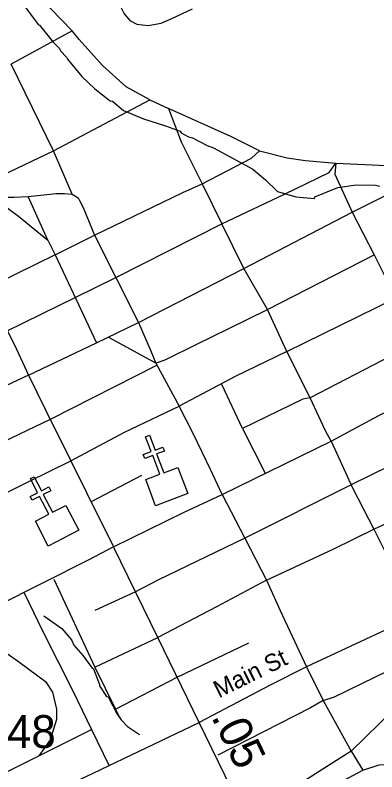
# Model space of a CAD drawing. Extents: x 1248224 to 1454986, y 825081 to 985870.
# Drawn here: x 1366987 to 1368363, y 884244 to 887122 of the extents above; entities that cross this region are included whole.
import ezdxf

# ---------------------------------------------------------------- set-up
doc = ezdxf.new("R2010")
doc.units = 0
for name, color, linetype in [('Exist Cultural Church CELL', 7, 'Continuous'), ('Exist Hydrographic Misc Water Feature', 7, 'Continuous'), ('Exist Railroad Mainline', 7, 'Continuous'), ('Exist Road Non-System Type 51', 7, 'Continuous'), ('Exist Road Primary NC Attributed', 7, 'Continuous'), ('Exist Road Primary NC Mileage Hundredths English Label', 7, 'Continuous'), ('Exist Road Primary US Attributed', 7, 'Continuous'), ('Exist Road Primary US Label', 7, 'Continuous'), ('Exist Road Secondary Type 51 Attributed', 7, 'Continuous'), ('Exist Road Secondary Type 51 Number Label', 7, 'Continuous')]:
    doc.layers.add(name, color=color, linetype=linetype)

msp = doc.modelspace()

# ---------------------------------------------------------------- linework, layer by layer
at = {"layer": 'Exist Cultural Church CELL'}
for points in [[(1367484, 885355.6), (1367537.2, 885375.9), (1367510.3, 885447.1), (1367480.3, 885435.8), (1367474.7, 885450.7), (1367504.6, 885462), (1367483.4, 885518.3), (1367498.3, 885524), (1367519.6, 885467.7), (1367549.5, 885479), (1367555.2, 885464.1), (1367525.3, 885452.8), (1367552.2, 885381.5), (1367606.1, 885401.8), (1367643.8, 885302.2), (1367521.6, 885256)], [(1367064.3, 885197.4), (1367114.9, 885223.5), (1367080.1, 885291.3), (1367051.6, 885276.6), (1367044.3, 885290.9), (1367072.8, 885305.5), (1367045.3, 885359), (1367059.5, 885366.3), (1367087, 885312.8), (1367115.5, 885327.4), (1367122.8, 885313.2), (1367094.3, 885298.6), (1367129.1, 885230.9), (1367180.5, 885257.1), (1367229.1, 885162.4), (1367112.9, 885102.7)]]:
    msp.add_lwpolyline(points, close=True, dxfattribs=at)
at = {"layer": 'Exist Hydrographic Misc Water Feature'}
for points in [[(1367001.8, 887186.2), (1367074.6, 887086.9), (1367079.5, 887084.4), (1367132.1, 887019.3), (1367155.6, 886994.7), (1367159.4, 886986.6), (1367182.9, 886962.1), (1367186.6, 886954), (1367241.2, 886888.8), (1367290.2, 886841.6), (1367349.1, 886796.3), (1367357.1, 886794.1), (1367399.7, 886759.5), (1367475.7, 886727.4), (1367559, 886701.5), (1367614.6, 886680.2), (1367618.5, 886674.1), (1367646.2, 886659.5), (1367662.1, 886655.1), (1367717.4, 886625.9), (1367741.2, 886617.3), (1367891.4, 886535.9), (1367939.6, 886496.1), (1367985.5, 886451.7), (1368054.4, 886430.8), (1368125, 886424.5), (1368127.1, 886430.5), (1368213.9, 886466.5), (1368284.1, 886476.9), (1368358.1, 886475.2), (1368374, 886470.9)], [(1367096.1, 884837.5), (1367164.6, 884788.5), (1367201.6, 884745.7), (1367211.1, 884725.5), (1367246.3, 884684.7), (1367280.6, 884638.2), (1367285.2, 884635.8), (1367308.7, 884576.3), (1367307.8, 884571.3), (1367334.9, 884530.6), (1367340.8, 884528.5), (1367373.4, 884465.8), (1367390.9, 884441.4), (1367414.4, 884416.8), (1367459.7, 884385.8)]]:
    msp.add_lwpolyline(points, dxfattribs=at)
at = {"layer": 'Exist Railroad Mainline'}
for points in [[(1368480, 884533.4), (1368264.6, 884322.5)], [(1368264.6, 884322.5), (1367951.4, 884123.8), (1367872, 884073)]]:
    msp.add_lwpolyline(points, dxfattribs=at)
at = {"layer": 'Exist Road Non-System Type 51'}
for p, q in [((1366945.7, 887332.8), (1367203.8, 887062.6)), ((1367203.8, 887062.6), (1366972.6, 886935.8)), ((1367133.8, 886605.9), (1366972.6, 886935.8)), ((1367499.2, 886799.5), (1367570.7, 886767.4)), ((1367204.7, 886441.3), (1367133.8, 886605.9)), ((1367697.9, 886480.6), (1367773.1, 886328.2)), ((1367111.2, 886266), (1367036.5, 886432.1)), ((1367111.2, 886266), (1367139.8, 886210.5)), ((1367139.8, 886210.5), (1367289.6, 886284.8)), ((1367139.8, 886210.5), (1366874.3, 886080.6)), ((1368020.6, 885843.1), (1368434.2, 886045.7)), ((1367522, 885798.2), (1367344.1, 885895.6)), ((1367851.6, 885550.3), (1367772.8, 885717)), ((1367851.6, 885550.3), (1367937.6, 885380)), ((1367277.1, 885271.7), (1367468.8, 885372.1)), ((1367290.2, 884641.5), (1367530.2, 884755.4)), ((1367077.1, 884304.3), (1367277.7, 884404.7)), ((1366756.2, 884144.8), (1367077.1, 884304.3))]:
    msp.add_line(p, q, dxfattribs=at)
for points in [[(1367331.7, 887269.7), (1367372.5, 887186.1), (1367402.1, 887127), (1367423.5, 887101.5), (1367450, 887087.2), (1367492.8, 887082.1), (1367542.8, 887091.3), (1367582.6, 887108.6), (1367661.1, 887145.3)], [(1367499.2, 886799.5), (1367409.6, 886849.7), (1367320.1, 886930.4), (1367230.5, 887029), (1367203.8, 887062.6)], [(1366803, 886448.4), (1367133.8, 886605.9), (1367499.2, 886799.5)], [(1367916.4, 886606.1), (1367807.2, 886659.8), (1367570.7, 886767.4)], [(1367570.7, 886767.4), (1367619.1, 886640.1), (1367697.9, 886480.6)], [(1368269.4, 886372), (1368561.2, 886520.2), (1368906.9, 886683.3), (1369013.7, 886738.6)], [(1367697.9, 886480.6), (1367886, 886577.4), (1367916.4, 886606.1)], [(1367916.4, 886606.1), (1368022.1, 886579.4), (1368091.9, 886568.6), (1368206.7, 886558.4), (1368344.5, 886552.5), (1368423.3, 886548.9), (1368561.2, 886520.2)], [(1367773.1, 886328.2), (1368011.6, 886440.4), (1368181.7, 886522.9), (1368206.7, 886558.4)], [(1368206.7, 886558.4), (1368203.2, 886517.2), (1368269.4, 886372), (1368351.8, 886210.6), (1368434.2, 886045.7), (1368520.2, 885879), (1368603.3, 885711.9)], [(1367289.6, 886284.8), (1367625.2, 886447.1), (1367697.9, 886480.6)], [(1366900.9, 886430.1), (1366982.5, 886429), (1367036.5, 886432.1), (1367096.7, 886438.2), (1367142.5, 886443.3), (1367175.2, 886443.3), (1367204.7, 886441.3), (1367227.2, 886427), (1367232.3, 886416.8), (1367246.5, 886390.3), (1367289.6, 886284.8)], [(1366900.9, 886430.1), (1367000.1, 886357.5), (1367111.2, 886266)], [(1367456.4, 885952.9), (1367857.5, 886157.7), (1368269.4, 886372)], [(1366957.6, 885920.7), (1367218.2, 886049.3), (1367370.5, 886124.6), (1367773.1, 886328.2)], [(1368020.6, 885843.1), (1367946.6, 886002), (1367857.5, 886157.7), (1367773.1, 886328.2)], [(1367289.6, 886284.8), (1367456.4, 885952.9)], [(1367139.8, 886210.5), (1367297.3, 885875.4)], [(1367522, 885798.2), (1367559.7, 885812.5), (1367678, 885870.7), (1367799.3, 885929.8), (1367946.6, 886002), (1368351.8, 886210.6)], [(1369003.6, 886119.9), (1368906.6, 886066.5), (1368520.2, 885879), (1368109, 885666.1), (1368080.9, 885661.4), (1367851.6, 885550.3)], [(1366874.3, 886080.6), (1366928.1, 885976.8), (1366984.2, 885870.7), (1367038.3, 885752.3)], [(1367297.3, 885875.4), (1367456.4, 885952.9)], [(1367456.4, 885952.9), (1367501.6, 885847.2), (1367522, 885798.2)], [(1367038.3, 885752.3), (1367297.3, 885875.4)], [(1368020.6, 885843.1), (1367823.8, 885747.2), (1367610.7, 885635)], [(1368188.6, 885501.9), (1368167.1, 885540.6), (1368109, 885666.1), (1368020.6, 885843.1)], [(1367292, 884858.4), (1367444.3, 884928.3), (1367533.8, 884974.9), (1367859.8, 885132.6), (1368269.3, 885338), (1368550.5, 885476), (1368687.8, 885538.1), (1369244.9, 885815.9)], [(1367522, 885798.2), (1367610.7, 885635)], [(1367525, 885789.8), (1367120.2, 885583.7), (1366706.5, 885386.5), (1366597.2, 885334.5)], [(1367038.3, 885752.3), (1366719.1, 885602.8), (1366626.1, 885552.6)], [(1367038.3, 885752.3), (1367101.2, 885623), (1367199.1, 885427.1)], [(1368188.6, 885501.9), (1368370.8, 885599.6), (1368603.3, 885711.9)], [(1367199.1, 885427.1), (1367403, 885536.3), (1367610.7, 885635)], [(1367775, 885298.3), (1367730.1, 885394.2), (1367663.9, 885530.5), (1367610.7, 885635)], [(1366626.1, 885552.6), (1366657.1, 885488.6), (1366751.9, 885296.8), (1366788.8, 885222.5), (1366859.9, 885257.3), (1366896.6, 885276.7), (1367037.3, 885347.1), (1367199.1, 885427.1)], [(1367775, 885298.3), (1368188.6, 885501.9)], [(1368188.6, 885501.9), (1368270.1, 885323.5), (1368351.7, 885166.4)], [(1367199.1, 885427.1), (1367258.4, 885306.3), (1367361.4, 885099.2)], [(1368351.7, 885166.4), (1368550, 885259.2), (1368767.2, 885372.2)], [(1367361.4, 885099.2), (1367630.4, 885231.2), (1367775, 885298.3)], [(1367775, 885298.3), (1367860.1, 885133.2), (1367942.7, 884973)], [(1367942.7, 884973), (1368198.6, 885092.4), (1368351.7, 885166.4)], [(1368351.7, 885166.4), (1368434.1, 885001.6), (1368524.6, 884839.9)], [(1367134.4, 884976.7), (1367290.2, 884641.5), (1367369, 884481.9), (1367387, 884446.1)], [(1367942.7, 884973), (1367752.5, 884871.8)], [(1367942.7, 884973), (1367995, 884857.6), (1368094.9, 884643.3)], [(1367021.6, 884924.7), (1367093.2, 884777.7), (1367206.1, 884551.8), (1367277.7, 884404.7), (1367344, 884268.6)], [(1366874.7, 884852.8), (1366948.1, 884700.5), (1367005.4, 884659.2), (1367102.2, 884587.5), (1367129, 884546.3), (1367145.1, 884481.8), (1367145.1, 884442.4), (1367120.1, 884365.3), (1367077.1, 884304.3)], [(1367752.5, 884871.8), (1367530.2, 884755.4)], [(1367369, 884481.9), (1367603.7, 884603.8), (1367876, 884734.7)], [(1368158.9, 884515.2), (1368201.7, 884528.5), (1368406.6, 884629.5), (1368579.1, 884718.2)], [(1368094.9, 884643.3), (1368158.9, 884515.2), (1368264.6, 884322.5)], [(1368158.9, 884515.2), (1368109.9, 884487.7), (1367758.6, 884307.2)], [(1368264.6, 884322.5), (1368309.7, 884250.3)], [(1368309.7, 884250.3), (1368371, 884270.7), (1368498.8, 884275.8), (1368664.8, 884275.8), (1368708.3, 884278.4)], [(1367876, 883996.8), (1367947, 884025.3), (1368090, 884119.9), (1368238.2, 884211.9), (1368309.7, 884250.3)]]:
    msp.add_lwpolyline(points, dxfattribs=at)
at = {"layer": 'Exist Road Primary NC Attributed'}
msp.add_lwpolyline([(1367809.9, 884179.5), (1367687.5, 884431.2)], dxfattribs=at)
at = {"layer": 'Exist Road Primary US Attributed'}
for points in [[(1367687.5, 884431.2), (1367530.2, 884755.4), (1367361.4, 885099.2), (1367267.9, 885049.7), (1366917, 884873.4), (1366496.7, 884666.6), (1366077.3, 884471.1), (1365959, 884414.6), (1365669.4, 884264.4)], [(1368703.7, 884929), (1368524.6, 884839.9), (1368432.3, 884800.6), (1368094.9, 884643.3), (1367956.5, 884572.9), (1367687.5, 884431.2)]]:
    msp.add_lwpolyline(points, dxfattribs=at)
at = {"layer": 'Exist Road Secondary Type 51 Attributed'}
msp.add_lwpolyline([(1365992.2, 883598.8), (1366404.2, 883806.4), (1367085.7, 884144.8), (1367284.1, 884238.7), (1367687.5, 884431.2)], dxfattribs=at)

# ---------------------------------------------------------------- texts
at = {"layer": 'Exist Road Primary NC Mileage Hundredths English Label'}
msp.add_text('.05', height=125, rotation=295.9147, dxfattribs=at).set_placement((1367731.5, 884453.3))
at = {"layer": 'Exist Road Primary US Label'}
msp.add_text('Main St', height=65.62, rotation=26.2473, dxfattribs=at).set_placement((1367761.8, 884523.2))
at = {"layer": 'Exist Road Secondary Type 51 Number Label'}
msp.add_text('2348', height=125, dxfattribs=at).set_placement((1366770, 884334.5))

doc.saveas('drawing.dxf')
